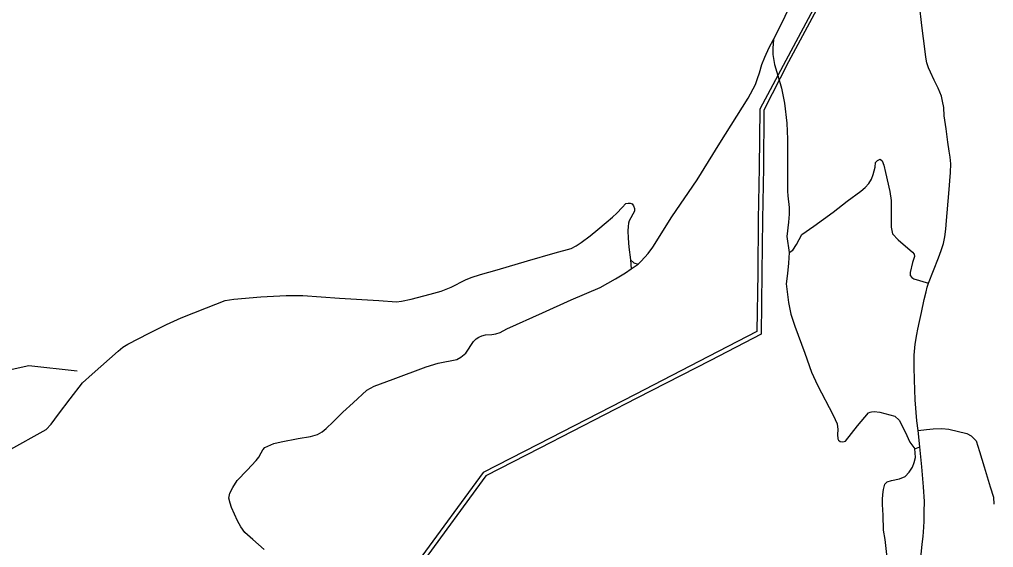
# Model space of a CAD drawing. Extents: x -789162 to -606354, y -1062736 to -945481.
# Drawn here: x -673868 to -670424, y -982608 to -980742 of the extents above; entities that cross this region are included whole.
import ezdxf

# ---------------------------------------------------------------- set-up
doc = ezdxf.new("R2010")
doc.units = 0
for name, color, linetype in [('_SIRSI VZTAHY_ELEKTRICKE VEDENI VN 110 kV S', 7, 'Continuous'), ('_SIRSI VZTAHY_SILNICE I TRIDY_STAV', 7, 'Continuous'), ('_SIRSI VZTAHY_SILNICE III TRIDY_STAV', 7, 'Continuous'), ('_SIRSI VZTAHY_USES_NRBK_S', 7, 'Continuous')]:
    doc.layers.add(name, color=color, linetype=linetype)

msp = doc.modelspace()

# ---------------------------------------------------------------- linework, layer by layer
at = {"layer": '_SIRSI VZTAHY_ELEKTRICKE VEDENI VN 110 kV S'}
for points in [[(-671043.7, -980672.2), (-671158.6, -980886.3), (-671249.6, -981058.7), (-671251.9, -981265.2), (-671255.4, -981448.5), (-671257.5, -981636.6), (-671260.3, -981844.8), (-671431.2, -981932.9), (-671691.2, -982066.6), (-672035.1, -982243.7), (-672228.9, -982342.9), (-672458, -982656), (-672604.3, -982851.6), (-672796.3, -983109.2), (-673014.7, -983405.3), (-673183.7, -983631.7), (-673340.4, -983841.8), (-673491.3, -984046), (-673715.9, -984168.5), (-673969.7, -984305.4)], [(-671043.7, -980672.2), (-671158.6, -980886.3), (-671249.6, -981058.7), (-671251.9, -981265.2), (-671255.4, -981448.5), (-671257.5, -981636.6), (-671260.3, -981844.8), (-671431.2, -981932.9), (-671691.2, -982066.6), (-672035.1, -982243.7), (-672228.9, -982342.9), (-672458, -982656), (-672604.3, -982851.6), (-672796.3, -983109.2), (-673014.7, -983405.3), (-673183.7, -983631.7), (-673340.4, -983841.8), (-673491.3, -984046), (-673715.9, -984168.5), (-673969.7, -984305.4)], [(-671033.5, -980677.5), (-671148.4, -980891.6), (-671235.9, -981061.9), (-671236.9, -981265.2), (-671240.4, -981448.6), (-671242.5, -981636.7), (-671245.4, -981854.1), (-671424.4, -981946.3), (-671684.4, -982080), (-672028.2, -982257), (-672219.1, -982354.7), (-672446.1, -982665.2), (-672592.3, -982860.6), (-672784.3, -983118.2), (-673002.6, -983414.2), (-673171.7, -983640.7), (-673328.4, -983850.8), (-673481.3, -984057.6), (-673708.7, -984181.6), (-673962.5, -984318.5)], [(-671033.5, -980677.5), (-671148.4, -980891.6), (-671235.9, -981061.9), (-671236.9, -981265.2), (-671240.4, -981448.6), (-671242.5, -981636.7), (-671245.4, -981854.1), (-671424.4, -981946.3), (-671684.4, -982080), (-672028.2, -982257), (-672219.1, -982354.7), (-672446.1, -982665.2), (-672592.3, -982860.6), (-672784.3, -983118.2), (-673002.6, -983414.2), (-673171.7, -983640.7), (-673328.4, -983850.8), (-673481.3, -984057.6), (-673708.7, -984181.6), (-673962.5, -984318.5)]]:
    msp.add_lwpolyline(points, dxfattribs=at)
at = {"layer": '_SIRSI VZTAHY_SILNICE I TRIDY_STAV'}
for points in [[(-670653.3, -981673.2), (-670618.2, -981584), (-670608.7, -981558), (-670600.7, -981533), (-670595.8, -981510), (-670592.5, -981482.3), (-670590.1, -981452.7), (-670581.5, -981356.8), (-670576.4, -981283), (-670574.9, -981251.6), (-670577.6, -981228.1), (-670581.2, -981207.4), (-670585.9, -981175.9), (-670591.4, -981128.7), (-670597.8, -981081.9), (-670599.8, -981053.4), (-670603.7, -981030.8), (-670608, -981013.4), (-670613.9, -980998.4), (-670619.9, -980984.6), (-670633.7, -980956.7), (-670646.9, -980927.5), (-670653.6, -980912.7), (-670659.3, -980894.6), (-670662.9, -980875.5), (-670665.4, -980854.9), (-670677.5, -980763), (-670686, -980690.2)], [(-670690.1, -982193.7), (-670694.4, -982159.7), (-670700.4, -982085.3), (-670703.2, -982015.4), (-670704, -981969.9), (-670704.5, -981928.6), (-670701.3, -981889.1), (-670694.5, -981854.6), (-670691.1, -981835.6), (-670685, -981809), (-670678.5, -981777.1), (-670669.5, -981731.6), (-670662.5, -981704.4), (-670658.2, -981687.7), (-670653.3, -981673.2)], [(-670684.1, -982252.2), (-670690.1, -982193.7)], [(-670702.1, -982860.5), (-670704.9, -982833.6), (-670704.9, -982806.2), (-670703.2, -982765.7), (-670695.5, -982713.6), (-670679.9, -982632.2), (-670675.5, -982596.3), (-670673, -982569.3), (-670669.8, -982535.3), (-670668.9, -982514.8), (-670668.7, -982481.1), (-670668, -982445.2), (-670671.1, -982393.5), (-670677.5, -982322.2), (-670684.1, -982252.2)]]:
    msp.add_lwpolyline(points, dxfattribs=at)
at = {"layer": '_SIRSI VZTAHY_SILNICE III TRIDY_STAV'}
for points in [[(-671201.9, -980812.9), (-671172.4, -980754.4), (-671137.3, -980680.9)], [(-671680, -981606.1), (-671669.9, -981596.3), (-671644.5, -981568.7), (-671628.2, -981546.4), (-671560.8, -981439.8), (-671471.2, -981308.6), (-671391.6, -981178.5), (-671291.8, -981020.1), (-671265.7, -980971.9), (-671258.3, -980950.8), (-671251.6, -980930.2), (-671243.5, -980901.2), (-671232.8, -980874.8), (-671217.3, -980840.8), (-671201.9, -980812.9)], [(-671201.9, -980812.9), (-671203.7, -980842.9), (-671204.6, -980866.1), (-671198.4, -980900.6), (-671185.9, -980939.4), (-671173.9, -980984.4), (-671163.2, -981037.6), (-671154.5, -981108), (-671152.1, -981165.3), (-671151.8, -981213), (-671152.6, -981290.1), (-671152.8, -981348.7), (-671151.4, -981364.6), (-671146.3, -981406.4), (-671146.9, -981429.6), (-671149.1, -981457.5), (-671154.2, -981508.3), (-671146.8, -981565.2)], [(-671146.8, -981565.2), (-671133, -981557.3), (-671120.2, -981536.9), (-671101.5, -981502), (-671058.9, -981472.2), (-670990.9, -981422.2), (-670940.9, -981383.8), (-670893.2, -981348.4), (-670877.6, -981335.6), (-670864.7, -981321.5), (-670855.7, -981306.7), (-670848.8, -981289.9), (-670842.8, -981263.2), (-670841.5, -981246.7), (-670833.9, -981240), (-670824.9, -981235.9), (-670817.6, -981241.7), (-670811.2, -981257.1), (-670805.8, -981282.1), (-670790.3, -981349.4), (-670786.1, -981381.5), (-670785.9, -981475.3), (-670781.4, -981498.8), (-670761.4, -981521), (-670710.6, -981564.4), (-670704.7, -981570.9), (-670703.3, -981578.8), (-670710, -981600.1), (-670718.4, -981636.4), (-670718, -981646.9), (-670713.1, -981653.4), (-670705, -981658.5), (-670653.3, -981673.2)], [(-673909.4, -982266), (-673772.9, -982190.1), (-673756.1, -982172.4), (-673729.3, -982136.4), (-673689, -982081.9), (-673644.8, -982026.3), (-673611, -981995.7), (-673519.4, -981913.9), (-673502.6, -981900), (-673484.2, -981888.6), (-673408.9, -981850.2), (-673347.9, -981819.1), (-673296.4, -981796.2), (-673206, -981760.2), (-673140, -981735.4), (-673110, -981730.4), (-673014.1, -981722.4), (-672924.6, -981717.3), (-672865.7, -981716.7), (-672735.9, -981726.2), (-672597.4, -981734.8), (-672534.6, -981740), (-672516.9, -981737.7), (-672482.8, -981730.1), (-672415.7, -981712.2), (-672377.1, -981701.9), (-672341.5, -981688), (-672291.3, -981661.5), (-672270.5, -981653.7), (-672237.5, -981642.9), (-672179.1, -981626.3), (-672071.3, -981594.6), (-671973.2, -981567), (-671917, -981551), (-671899.6, -981542.2), (-671881.7, -981529.4), (-671849.7, -981506), (-671823.3, -981483.8), (-671793.5, -981459), (-671771.6, -981440.7), (-671755.4, -981425.9), (-671736.8, -981406.5), (-671723.7, -981392.7), (-671716.1, -981390.7), (-671708.1, -981390.8), (-671701.6, -981393), (-671696.5, -981400.8), (-671693.2, -981409.5), (-671692.8, -981419.7), (-671712.5, -981453.9), (-671714.6, -981461.8), (-671716.2, -981473.8), (-671717, -981488.7), (-671715.1, -981514.5), (-671712.8, -981546.1), (-671706.8, -981591.6)], [(-671146.8, -981565.2), (-671148.8, -981603.5), (-671152.7, -981639.9), (-671157.2, -981675.9), (-671149, -981741.9), (-671140.5, -981783.7), (-671126.8, -981826.1), (-671091.2, -981921.2), (-671067.9, -981988.1), (-671046.1, -982033.9), (-670990.8, -982139.8), (-670976.6, -982171.1), (-670974.4, -982190.6), (-670975, -982207.9), (-670974.6, -982223.1), (-670971.9, -982228.6), (-670966.6, -982232.8), (-670956.3, -982234.1), (-670947.6, -982231.7), (-670904.5, -982177.6), (-670865.3, -982132.2), (-670860.1, -982130), (-670854.9, -982127.8), (-670846.1, -982127.2), (-670825.3, -982129.2), (-670773, -982144.1), (-670756.9, -982158.1), (-670736.1, -982199.1), (-670719.7, -982235.3), (-670702, -982258.7)], [(-671706.8, -981591.6), (-671704.8, -981622.7)], [(-671706.8, -981591.6), (-671695.4, -981602.2), (-671680, -981606.1)], [(-671704.8, -981622.7), (-671680, -981606.1)], [(-673002.6, -982614.7), (-673042.9, -982579.5), (-673071.2, -982554.7), (-673085.5, -982534.7), (-673096.6, -982513.1), (-673118.2, -982466.1), (-673123.4, -982450.6), (-673127.1, -982433.1), (-673123.9, -982415.3), (-673113.1, -982395.7), (-673098.5, -982370.3), (-673062.6, -982334.1), (-673031.2, -982300.1), (-673021.3, -982288.3), (-673013.4, -982272.8), (-673007.4, -982262.6), (-672999.9, -982254.8), (-672990.2, -982249.1), (-672968, -982240.1), (-672943.1, -982234.3), (-672883, -982222.9), (-672839.1, -982215), (-672814.6, -982208.3), (-672798.1, -982199.1), (-672783.8, -982187.4), (-672758.4, -982163.2), (-672724.4, -982129.7), (-672687.9, -982096.7), (-672639.7, -982052.1), (-672613.4, -982038), (-672546.7, -982012.4), (-672429.8, -981969.6), (-672387.8, -981956.5), (-672321.4, -981943.1), (-672307.5, -981935), (-672290, -981920.4), (-672262.1, -981880), (-672252.6, -981870.8), (-672243.7, -981865), (-672233.1, -981859.4), (-672220.4, -981855.8), (-672197.1, -981854.8), (-672184.1, -981853), (-672168.2, -981847.5), (-672144.7, -981834.9), (-672018.2, -981777.9), (-671916.7, -981733), (-671815.1, -981688.9), (-671759.9, -981658.2), (-671724.7, -981636.8), (-671704.8, -981622.7)], [(-670690.1, -982193.7), (-670660.6, -982190.1), (-670637.1, -982187.9), (-670606.2, -982186.6), (-670581.5, -982189.1), (-670518.1, -982205.3), (-670502.5, -982212.9), (-670485.2, -982230.8), (-670472.9, -982267.9), (-670457.4, -982322.8), (-670435.8, -982393.4), (-670424.1, -982429.6), (-670423.1, -982454)], [(-670800.3, -982642.9), (-670807, -982579.1), (-670813, -982546.6), (-670814, -982493.7), (-670816.2, -982455.6), (-670815.9, -982438.3), (-670815.6, -982420.1), (-670813.2, -982402.1), (-670808.4, -982384.3), (-670799.9, -982376), (-670784.3, -982370.9), (-670756.8, -982365.4), (-670735.7, -982357), (-670722.1, -982341.3), (-670710.1, -982324.3), (-670703.8, -982307.8), (-670700.2, -982289.1), (-670701, -982272.7), (-670702, -982258.7)], [(-670702, -982258.7), (-670684.1, -982252.2)]]:
    msp.add_lwpolyline(points, dxfattribs=at)
at = {"layer": '_SIRSI VZTAHY_USES_NRBK_S'}
msp.add_lwpolyline([(-677016.1, -982442.8), (-675675.3, -982420.8), (-675531.2, -982369.7), (-674982.9, -982146.5), (-674694.8, -982104.6), (-674341.7, -982076.7), (-673835.2, -981965.1), (-673663.3, -981983.7)], dxfattribs=at)

doc.saveas('drawing.dxf')
